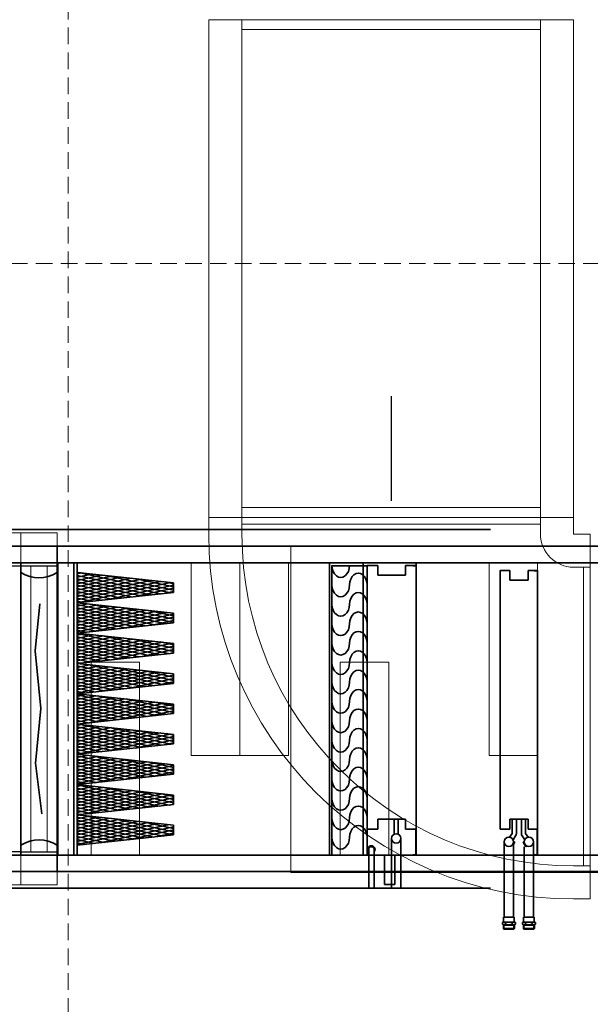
# Model space of a CAD drawing. Header units: millimetres. Extents: x -1465 to 393277, y -3788 to 454312.
# Tile 458 of 656: x 369326 to 371047, y 6766 to 9734. Entities that reach past the tile are written whole.
import ezdxf

# ---------------------------------------------------------------- set-up
doc = ezdxf.new("R2010")
doc.units = ezdxf.units.MM
doc.header["$XCLIPFRAME"] = 2
doc.linetypes.add('DASHED', pattern=[0.75, 0.5, -0.25])
doc.linetypes.add('Dashed2cust', pattern=[50, 25, -25])
for name, color, linetype in [('FLUID-N1', 8, 'Continuous'), ('FLUID-N1-150-ARRDU', 8, 'Continuous'), ('FLUID-N1-INS', 8, 'Continuous'), ('FLUID-W1', 8, 'Continuous'), ('FLUID-W1-INS', 8, 'Continuous'), ('Konstrukcja - Siatka mod', 8, 'Continuous'), ('kontury', 8, 'Continuous')]:
    doc.layers.add(name, color=color, linetype=linetype)
picture_1 = doc.add_image_def('image2.bmp', size_in_pixel=(2333, 386))

msp = doc.modelspace()

# ---------------------------------------------------------------- linework, layer by layer
at = {"color": 8, "linetype": 'Dashed2cust', "lineweight": 35, "ltscale": 100}
for p, q in [((375013.8, 8197.3), (369073.8, 8197.3)), ((375745.8, 8197.3), (369439.8, 8197.3)), ((375013.8, 7116.3), (369073.8, 7116.3)), ((375745.8, 7116.3), (369439.8, 7116.3))]:
    msp.add_line(p, q, dxfattribs=at)
at = {"color": 8, "linetype": 'Continuous', "lineweight": 35, "ltscale": 100}
for p, q in [((371663.8, 8147.3), (369073.8, 8147.3)), ((371663.8, 8147.3), (369439.8, 8147.3)), ((369439.8, 8097.3), (369439.8, 8147.3)), ((371663.8, 8097.3), (369075.8, 8097.3)), ((369439.8, 7216.3), (369439.8, 8097.3)), ((369441.8, 7216.3), (369441.8, 8097.3)), ((371663.8, 8097.3), (369441.8, 8097.3)), ((370260.2, 7216.3), (370260.2, 8097.2)), ((370361.8, 8097.2), (370260.2, 8097.2)), ((370373.8, 8088.3), (370267.8, 8088.3)), ((370267.8, 7216.3), (370267.8, 8088.3)), ((370361.8, 7216.3), (370361.8, 8097.2)), ((370521.8, 8097.2), (370361.8, 8097.2)), ((370361.8, 7216.3), (370361.8, 8097.2)), ((370373.8, 8089.3), (370406.6, 8089.3)), ((370373.8, 8039.3), (370373.8, 8089.3)), ((370373.8, 8088.3), (370373.8, 7216.3)), ((370406.6, 8059.3), (370406.6, 8089.3)), ((370489.1, 8089.3), (370489.1, 8059.3)), ((370489.1, 8089.3), (370521.8, 8089.3)), ((370521.8, 7216.3), (370521.8, 8097.2)), ((370521.8, 8089.3), (370521.8, 8039.3)), ((370774.8, 8039.3), (370774.8, 8074.3)), ((370774.8, 8074.3), (370803.8, 8074.3)), ((370803.8, 8044.3), (370803.8, 8074.3)), ((370858.8, 8074.3), (370858.8, 8044.3)), ((370858.8, 8074.3), (370887.8, 8074.3)), ((370887.8, 8074.3), (370887.8, 8039.3)), ((369439.8, 8067.3), (369441.8, 8067.3)), ((369499.8, 8063.3), (369514.2, 8066.4)), ((369499.8, 8053.6), (369543.9, 8063.2)), ((369499.8, 8043.9), (369573.6, 8060)), ((369751.1, 8003.7), (369499.8, 8058.9)), ((369499.8, 8034.1), (369603.2, 8056.9)), ((369499.8, 8024.4), (369632.9, 8053.7)), ((369499.8, 8014.7), (369662.5, 8050.5)), ((369721.5, 8000.5), (369499.8, 8049.2)), ((369499.8, 8005), (369692.2, 8047.3)), ((369499.8, 7995.3), (369721.9, 8044.1)), ((369780.8, 8006.9), (369505.2, 8067.4)), ((369789.8, 8014.6), (369591.9, 8058.1)), ((369789.8, 8024.3), (369678.5, 8048.7)), ((370489.1, 8059.3), (370406.6, 8059.3)), ((370858.8, 8044.3), (370803.8, 8044.3)), ((369499.8, 7985.6), (369751.5, 8040.9)), ((369691.8, 7997.3), (369499.8, 8039.5)), ((369662.1, 7994.1), (369499.8, 8029.7)), ((369632.5, 7990.9), (369499.8, 8020)), ((369506.4, 7977.3), (369781.2, 8037.7)), ((369593, 7986.6), (369789.8, 8029.9)), ((369679.7, 7996), (369789.8, 8020.2)), ((369789.8, 8034), (369765.2, 8039.4)), ((370373.8, 7329.3), (370373.8, 8039.3)), ((370521.8, 7329.3), (370521.8, 8039.3)), ((370774.8, 7329.3), (370774.8, 8039.3)), ((370887.8, 7329.3), (370887.8, 8039.3)), ((369602.8, 7987.7), (369499.8, 8010.3)), ((369573.2, 7984.5), (369499.8, 8000.6)), ((369543.5, 7981.3), (369499.8, 7990.9)), ((369766.3, 8005.3), (369789.8, 8010.5)), ((369513.8, 7978.1), (369499.8, 7981.2)), ((369499.8, 7975.9), (369502.1, 7976.4)), ((369499.8, 7966.2), (369531.7, 7973.2)), ((369763.3, 7913.6), (369499.8, 7971.5)), ((369499.8, 7956.5), (369561.4, 7970)), ((369499.8, 7946.8), (369591.1, 7966.8)), ((369499.8, 7937), (369620.7, 7963.6)), ((369733.6, 7910.4), (369499.8, 7961.8)), ((369499.8, 7927.3), (369650.4, 7960.4)), ((369499.8, 7917.6), (369680, 7957.2)), ((369499.8, 7907.9), (369709.7, 7954)), ((369789.8, 7917.5), (369540.7, 7972.2)), ((369789.8, 7927.2), (369627.4, 7962.9)), ((369789.8, 7936.9), (369714, 7953.6)), ((369704, 7907.2), (369499.8, 7952.1)), ((369499.8, 7898.2), (369739.4, 7950.8)), ((369499.8, 7888.5), (369769, 7947.6)), ((369674.3, 7904), (369499.8, 7942.4)), ((369644.6, 7900.8), (369499.8, 7932.7)), ((369615, 7897.6), (369499.8, 7922.9)), ((369557.5, 7891.5), (369789.8, 7942.5)), ((369644.2, 7900.8), (369789.8, 7932.8)), ((369730.8, 7910.1), (369789.8, 7923.1)), ((369585.3, 7894.5), (369499.8, 7913.2)), ((369555.6, 7891.3), (369499.8, 7903.5)), ((369526, 7888.1), (369499.8, 7893.8)), ((369775.4, 7823.6), (369499.8, 7884.1)), ((369499.8, 7878.8), (369519.6, 7883.1)), ((369499.8, 7869.1), (369549.2, 7879.9)), ((369499.8, 7859.4), (369578.9, 7876.7)), ((369745.8, 7820.4), (369499.8, 7874.4)), ((369499.8, 7849.7), (369608.6, 7873.5)), ((369499.8, 7840), (369638.2, 7870.4)), ((369499.8, 7830.2), (369667.9, 7867.2)), ((369716.1, 7817.2), (369499.8, 7864.7)), ((369499.8, 7820.5), (369697.6, 7864)), ((369789.8, 7830.1), (369576.2, 7877)), ((369789.8, 7839.8), (369662.9, 7867.7)), ((369499.8, 7810.8), (369727.2, 7860.8)), ((369499.8, 7801.1), (369756.9, 7857.6)), ((369686.4, 7814), (369499.8, 7855)), ((369656.8, 7810.8), (369499.8, 7845.3)), ((369627.1, 7807.6), (369499.8, 7835.6)), ((369522, 7796.3), (369786.5, 7854.4)), ((369608.7, 7805.6), (369789.8, 7845.4)), ((369695.3, 7814.9), (369789.8, 7835.7)), ((369789.8, 7849.5), (369749.5, 7858.4)), ((369597.5, 7804.4), (369499.8, 7825.8)), ((369567.8, 7801.2), (369499.8, 7816.1)), ((369538.1, 7798), (369499.8, 7806.4)), ((369782, 7824.3), (369789.8, 7826)), ((369508.5, 7794.8), (369499.8, 7796.7)), ((369499.8, 7791.4), (369507.4, 7793.1)), ((369499.8, 7781.7), (369537.1, 7789.9)), ((369757.9, 7730.3), (369499.8, 7787)), ((369499.8, 7772), (369566.8, 7786.7)), ((369499.8, 7762.3), (369596.4, 7783.5)), ((369499.8, 7752.6), (369626.1, 7780.3)), ((369728.3, 7727.1), (369499.8, 7777.3)), ((369499.8, 7742.9), (369655.7, 7777.1)), ((369787.6, 7733.5), (369525.1, 7791.2)), ((369789.8, 7742.7), (369611.7, 7781.8)), ((369499.8, 7733.1), (369685.4, 7773.9)), ((369499.8, 7723.4), (369715.1, 7770.7)), ((369698.6, 7723.9), (369499.8, 7767.6)), ((369499.8, 7713.7), (369744.7, 7767.5)), ((369499.8, 7704), (369774.4, 7764.3)), ((369668.9, 7720.7), (369499.8, 7757.9)), ((369639.3, 7717.5), (369499.8, 7748.2)), ((369573.2, 7710.4), (369789.8, 7758)), ((369659.8, 7719.7), (369789.8, 7748.3)), ((369789.8, 7752.4), (369698.4, 7772.5)), ((369789.8, 7762.1), (369785, 7763.2)), ((369609.6, 7714.3), (369499.8, 7738.5)), ((369580, 7711.2), (369499.8, 7728.8)), ((369550.3, 7708), (369499.8, 7719)), ((369746.5, 7729.1), (369789.8, 7738.6)), ((369520.6, 7704.8), (369499.8, 7709.3)), ((369499.8, 7694.3), (369524.9, 7699.8)), ((369770.1, 7640.3), (369499.8, 7699.6)), ((369499.8, 7684.6), (369554.6, 7696.6)), ((369499.8, 7674.9), (369584.3, 7693.4)), ((369499.8, 7665.2), (369613.9, 7690.2)), ((369740.4, 7637.1), (369499.8, 7689.9)), ((369499.8, 7655.5), (369643.6, 7687.1)), ((369789.8, 7645.6), (369560.6, 7696)), ((369789.8, 7655.3), (369647.2, 7686.7)), ((369499.8, 7645.8), (369673.3, 7683.9)), ((369499.8, 7636.1), (369702.9, 7680.7)), ((369710.8, 7633.9), (369499.8, 7680.2)), ((369499.8, 7626.3), (369732.6, 7677.5)), ((369499.8, 7616.6), (369762.2, 7674.3)), ((369681.1, 7630.7), (369499.8, 7670.5)), ((369651.4, 7627.5), (369499.8, 7660.8)), ((369537.7, 7615.2), (369789.8, 7670.6)), ((369624.3, 7624.6), (369789.8, 7660.9)), ((369789.8, 7665), (369733.8, 7677.3)), ((369621.8, 7624.3), (369499.8, 7651.1)), ((369592.1, 7621.1), (369499.8, 7641.4)), ((369562.4, 7617.9), (369499.8, 7631.7)), ((369711, 7633.9), (369789.8, 7651.2)), ((369532.8, 7614.7), (369499.8, 7621.9)), ((369503.1, 7611.5), (369499.8, 7612.2)), ((369499.8, 7606.9), (369512.8, 7609.8)), ((369499.8, 7597.2), (369542.5, 7606.6)), ((369499.8, 7587.5), (369572.1, 7603.4)), ((369752.6, 7547), (369499.8, 7602.5)), ((369499.8, 7577.8), (369601.8, 7600.2)), ((369499.8, 7568.1), (369631.4, 7597)), ((369782.2, 7550.2), (369509.4, 7610.1)), ((369789.8, 7558.2), (369596.1, 7600.8)), ((369499.8, 7558.4), (369661.1, 7593.8)), ((369722.9, 7543.8), (369499.8, 7592.8)), ((369499.8, 7548.7), (369690.8, 7590.6)), ((369499.8, 7539), (369720.4, 7587.4)), ((369499.8, 7529.2), (369750.1, 7584.2)), ((369693.2, 7540.6), (369499.8, 7583.1)), ((369663.6, 7537.4), (369499.8, 7573.4)), ((369502.2, 7520.1), (369779.8, 7581)), ((369588.8, 7529.4), (369789.8, 7573.5)), ((369789.8, 7567.9), (369682.7, 7591.5)), ((369789.8, 7577.7), (369769.3, 7582.2)), ((369633.9, 7534.2), (369499.8, 7563.7)), ((369604.3, 7531), (369499.8, 7554)), ((369574.6, 7527.8), (369499.8, 7544.3)), ((369675.5, 7538.7), (369789.8, 7563.8)), ((369762.1, 7548), (369789.8, 7554.1)), ((369544.9, 7524.7), (369499.8, 7534.6)), ((369515.3, 7521.5), (369499.8, 7524.9)), ((369499.8, 7519.5), (369500.6, 7519.7)), ((369499.8, 7509.8), (369530.3, 7516.5)), ((369764.7, 7456.9), (369499.8, 7515.1)), ((369499.8, 7500.1), (369560, 7513.3)), ((369499.8, 7490.4), (369589.6, 7510.1)), ((369789.8, 7461.1), (369544.9, 7515)), ((369499.8, 7480.7), (369619.3, 7506.9)), ((369735.1, 7453.8), (369499.8, 7505.4)), ((369499.8, 7471), (369649, 7503.8)), ((369499.8, 7461.3), (369678.6, 7500.6)), ((369499.8, 7451.6), (369708.3, 7497.4)), ((369705.4, 7450.6), (369499.8, 7495.7)), ((369499.8, 7441.9), (369737.9, 7494.2)), ((369499.8, 7432.2), (369767.6, 7491)), ((369675.7, 7447.4), (369499.8, 7486)), ((369553.3, 7434.2), (369789.8, 7486.2)), ((369789.8, 7470.8), (369631.6, 7505.6)), ((369789.8, 7480.6), (369718.2, 7496.3)), ((369646.1, 7444.2), (369499.8, 7476.3)), ((369616.4, 7441), (369499.8, 7466.6)), ((369586.7, 7437.8), (369499.8, 7456.9)), ((369640, 7443.5), (369789.8, 7476.4)), ((369726.6, 7452.8), (369789.8, 7466.7)), ((369557.1, 7434.6), (369499.8, 7447.2)), ((369527.4, 7431.4), (369499.8, 7437.5)), ((369776.9, 7366.9), (369499.8, 7427.8)), ((369499.8, 7422.4), (369518.2, 7426.5)), ((369499.8, 7412.7), (369547.8, 7423.3)), ((369499.8, 7403), (369577.5, 7420.1)), ((369789.8, 7373.8), (369580.4, 7419.8)), ((369747.2, 7363.7), (369499.8, 7418)), ((369499.8, 7393.3), (369607.1, 7416.9)), ((369499.8, 7383.6), (369636.8, 7413.7)), ((369499.8, 7373.9), (369666.5, 7410.5)), ((369717.5, 7360.5), (369499.8, 7408.3)), ((369499.8, 7364.2), (369696.1, 7407.3)), ((369499.8, 7354.5), (369725.8, 7404.1)), ((369499.8, 7344.8), (369755.5, 7400.9)), ((369687.9, 7357.3), (369499.8, 7398.6)), ((369658.2, 7354.1), (369499.8, 7388.9)), ((369517.8, 7339), (369785.1, 7397.7)), ((369604.5, 7348.3), (369789.8, 7389.1)), ((369789.8, 7383.5), (369667, 7410.4)), ((369789.8, 7393.2), (369753.7, 7401.1)), ((369628.6, 7350.9), (369499.8, 7379.2)), ((369598.9, 7347.7), (369499.8, 7369.5)), ((369569.2, 7344.5), (369499.8, 7359.8)), ((369691.1, 7357.7), (369789.8, 7379.4)), ((369777.8, 7367), (369789.8, 7369.6)), ((369539.6, 7341.4), (369499.8, 7350.1)), ((369509.9, 7338.2), (369499.8, 7340.4)), ((369499.8, 7335.1), (369506, 7336.4)), ((369499.8, 7325.3), (369535.7, 7333.2)), ((369759.4, 7273.6), (369499.8, 7330.7)), ((369499.8, 7315.6), (369565.3, 7330)), ((369789, 7276.8), (369529.3, 7333.9)), ((369499.8, 7305.9), (369595, 7326.8)), ((369499.8, 7296.2), (369624.7, 7323.6)), ((369729.7, 7270.5), (369499.8, 7321)), ((369499.8, 7286.5), (369654.3, 7320.4)), ((369499.8, 7276.8), (369684, 7317.3)), ((369499.8, 7267.1), (369713.6, 7314.1)), ((369700, 7267.3), (369499.8, 7311.2)), ((369499.8, 7257.4), (369743.3, 7310.9)), ((369499.8, 7247.7), (369773, 7307.7)), ((369670.4, 7264.1), (369499.8, 7301.5)), ((369569, 7253.2), (369789.8, 7301.7)), ((369789.8, 7286.4), (369615.9, 7324.6)), ((369789.8, 7296.1), (369702.5, 7315.3)), ((369789.8, 7305.8), (369789.2, 7305.9)), ((370373.8, 7329.3), (370373.8, 7294.3)), ((370406.6, 7324.3), (370406.6, 7294.3)), ((370489.1, 7324.3), (370406.6, 7324.3)), ((370467.9, 7324.3), (370455.2, 7324.3)), ((370455.2, 7278.8), (370455.2, 7324.3)), ((370455.2, 7281.9), (370455.2, 7324.3)), ((370467.9, 7324.3), (370455.2, 7324.3)), ((370467.9, 7278.8), (370467.9, 7324.3)), ((370467.9, 7281.4), (370467.9, 7324.3)), ((370489.1, 7294.3), (370489.1, 7324.3)), ((370521.8, 7329.3), (370521.8, 7216.3)), ((370774.8, 7329.3), (370774.8, 7294.3)), ((370858.8, 7324.3), (370803.8, 7324.3)), ((370803.8, 7324.3), (370803.8, 7294.3)), ((370811.2, 7281.4), (370811.2, 7324.3)), ((370823.9, 7281.9), (370823.9, 7324.3)), ((370838.7, 7281.9), (370838.7, 7324.3)), ((370851.4, 7281.4), (370851.4, 7324.3)), ((370858.8, 7294.3), (370858.8, 7324.3)), ((370887.8, 7329.3), (370887.8, 7216.3)), ((369640.7, 7260.9), (369499.8, 7291.8)), ((369611, 7257.7), (369499.8, 7282.1)), ((369581.4, 7254.5), (369499.8, 7272.4)), ((369655.6, 7262.5), (369789.8, 7292)), ((369742.3, 7271.8), (369789.8, 7282.3)), ((370406.6, 7294.3), (370373.8, 7294.3)), ((370521.8, 7294.3), (370489.1, 7294.3)), ((370520.8, 7294.3), (370520.8, 7217.3)), ((370803.8, 7294.3), (370774.8, 7294.3)), ((370803.2, 7269.9), (370811.2, 7281.4)), ((370813.6, 7262.6), (370821.4, 7273.7)), ((370849.1, 7262.6), (370841.3, 7273.7)), ((370859.5, 7269.9), (370851.4, 7281.4)), ((370887.8, 7294.3), (370858.8, 7294.3)), ((370886.8, 7294.3), (370886.8, 7217.3)), ((369439.8, 7246.3), (369441.8, 7246.3)), ((369551.7, 7251.3), (369499.8, 7262.7)), ((369522.1, 7248.1), (369499.8, 7253)), ((370447.6, 7266.3), (370447.6, 7116.3)), ((370475.6, 7116.3), (370475.6, 7266.3)), ((370787.2, 7256.1), (370787.2, 7029.3)), ((370815.2, 7256.1), (370815.2, 7029.3)), ((370815.2, 7252.3), (370817.3, 7256)), ((370815.2, 7249.3), (370818.6, 7255.2)), ((370818.6, 7255.2), (370817.3, 7256)), ((370844, 7255.2), (370845.3, 7256)), ((370852, 7241.4), (370844, 7255.2)), ((370853.3, 7242.1), (370845.3, 7256)), ((370847.5, 7257.3), (370847.3, 7254.6)), ((370847.5, 7241), (370847.5, 7029.3)), ((370852, 7241.4), (370853.3, 7242.1)), ((370875.5, 7256.1), (370875.5, 7029.3)), ((371663.8, 7216.3), (369075.8, 7216.3)), ((369439.8, 7216.3), (369439.8, 7166.3)), ((371663.8, 7216.3), (369441.8, 7216.3)), ((370260.2, 7216.3), (370361.8, 7216.3)), ((370373.8, 7216.3), (370267.8, 7216.3)), ((370361.8, 7216.3), (370441.7, 7216.3)), ((370378.6, 7233.4), (370378.6, 7116.3)), ((370394.6, 7233.4), (370394.6, 7116.3)), ((370425.8, 7216.3), (370425.8, 7127.8)), ((370441.9, 7216.3), (370521.8, 7216.3)), ((370457.8, 7216.3), (370457.8, 7127.8)), ((370511.8, 7217.3), (370511.8, 7216.3)), ((370520.8, 7217.3), (370511.8, 7217.3)), ((370521.8, 7216.3), (370511.8, 7216.3)), ((370886.8, 7217.3), (370877.8, 7217.3)), ((370877.8, 7217.3), (370877.8, 7216.3)), ((370887.8, 7216.3), (370877.8, 7216.3)), ((371663.8, 7166.3), (369073.8, 7166.3)), ((371663.8, 7166.3), (369439.8, 7166.3)), ((370425.8, 7127.8), (370457.8, 7127.8)), ((370426.3, 7127.3), (370425.8, 7127.8)), ((370426.3, 7127.3), (370457.3, 7127.3)), ((370457.8, 7127.8), (370457.3, 7127.3)), ((370378.6, 7116.3), (370394.6, 7116.3)), ((370447.6, 7116.3), (370475.6, 7116.3)), ((370781.6, 7013.2), (370781.6, 7007.5)), ((370784.7, 7004.8), (370786.2, 7006.3)), ((370784.7, 7004.8), (370784.7, 6994.8)), ((370784.7, 7004.8), (370817.7, 7004.8)), ((370785.2, 7029.3), (370785.2, 7014.3)), ((370801.2, 7029.3), (370785.2, 7029.3)), ((370817.2, 7014.3), (370785.2, 7014.3)), ((370786.2, 7006.3), (370786.2, 6993.3)), ((370801.2, 7006.3), (370786.2, 7006.3)), ((370791.4, 7013.2), (370791.4, 7007.5)), ((370801.2, 7029.3), (370817.2, 7029.3)), ((370801.2, 7006.3), (370816.2, 7006.3)), ((370811, 7013.2), (370811, 7007.5)), ((370811, 7013.2), (370811, 7007.5)), ((370816.2, 7006.3), (370816.2, 6993.3)), ((370817.7, 7004.8), (370816.2, 7006.3)), ((370816.2, 7006.3), (370816.2, 6993.3)), ((370817.7, 7004.8), (370816.2, 7006.3)), ((370817.2, 7029.3), (370817.2, 7014.3)), ((370817.2, 7029.3), (370817.2, 7014.3)), ((370817.7, 7004.8), (370817.7, 6994.8)), ((370817.7, 7004.8), (370817.7, 6994.8)), ((370820.8, 7007.5), (370820.8, 7013.2)), ((370820.8, 7007.5), (370820.8, 7013.2)), ((370841.8, 7007.5), (370841.8, 7013.2)), ((370845, 7004.8), (370846.5, 7006.3)), ((370878, 7004.8), (370845, 7004.8)), ((370845, 7004.8), (370845, 6994.8)), ((370845.5, 7029.3), (370845.5, 7014.3)), ((370861.5, 7029.3), (370845.5, 7029.3)), ((370845.5, 7014.3), (370877.5, 7014.3)), ((370861.5, 7006.3), (370846.5, 7006.3)), ((370846.5, 7006.3), (370846.5, 6993.3)), ((370851.6, 7013.2), (370851.6, 7007.5)), ((370861.5, 7029.3), (370877.5, 7029.3)), ((370861.5, 7006.3), (370876.5, 7006.3)), ((370871.3, 7013.2), (370871.3, 7007.5)), ((370878, 7004.8), (370876.5, 7006.3)), ((370876.5, 7006.3), (370876.5, 6993.3)), ((370877.5, 7029.3), (370877.5, 7014.3)), ((370878, 7004.8), (370878, 6994.8)), ((370881.1, 7013.2), (370881.1, 7007.5)), ((370784.7, 6994.8), (370786.2, 6993.3)), ((370784.7, 6994.8), (370817.7, 6994.8)), ((370801.2, 6993.3), (370786.2, 6993.3)), ((370801.2, 6993.3), (370816.2, 6993.3)), ((370817.7, 6994.8), (370816.2, 6993.3)), ((370817.7, 6994.8), (370816.2, 6993.3)), ((370878, 6994.8), (370845, 6994.8)), ((370845, 6994.8), (370846.5, 6993.3)), ((370861.5, 6993.3), (370846.5, 6993.3)), ((370861.5, 6993.3), (370876.5, 6993.3)), ((370878, 6994.8), (370876.5, 6993.3))]:
    msp.add_line(p, q, dxfattribs=at)
at = {"color": 8, "linetype": 'DASHED', "lineweight": 35, "ltscale": 100}
for p, q in [((370511.8, 8089.3), (370511.8, 8088.1)), ((370511.8, 8088.1), (370521.8, 8088.1)), ((370877.8, 8074.3), (370877.8, 8073.1)), ((370877.8, 8073.1), (370887.8, 8073.1))]:
    msp.add_line(p, q, dxfattribs=at)
at = {"color": 8, "linetype": 'Continuous', "lineweight": 35, "ltscale": 100, "flags": 128}
msp.add_lwpolyline([(369073.8, 8147.3), (375745.8, 8147.3), (375745.8, 7166.3), (369073.8, 7166.3)], close=True, dxfattribs=at)
for points in [[(369338.4, 7216.3), (369329.8, 7216.3), (369329.8, 8097.3), (369338.4, 8097.3)], [(369431.2, 7216.3), (369439.8, 7216.3), (369439.8, 8097.3), (369431.2, 8097.3)], [(369387, 7973.7), (369373.4, 7831.4), (369390.1, 7658.1), (369374.4, 7493.1), (369393.3, 7340.5)]]:
    msp.add_lwpolyline(points, dxfattribs=at)
at = {"color": 8, "linetype": 'Continuous', "lineweight": 35, "ltscale": 100}
for centre in [(370461.6, 7266.3), (370801.2, 7256.1), (370861.5, 7256.1)]:
    msp.add_circle(centre, 14, dxfattribs=at)
for centre, radius, start, end in [((370809.6, 7281.9), 14.3, 325, 0), ((370853, 7281.9), 14.3, 180, 215), ((370386.6, 7233.4), 11, 316.6582, 223.3418), ((370386.6, 7233.4), 10, 323.1301, 216.8699), ((370386.6, 7233.4), 8, 0, 180), ((370814.2, 7258.3), 3.92, 283.8252, 323.3904), ((370848.5, 7258.3), 3.92, 216.6096, 256.1748), ((370856.9, 7243.7), 3.92, 163.8252, 203.3904), ((370786.5, 7003.7), 10.7, 62.6094, 117.3906), ((370786.5, 7017), 10.7, 242.6094, 297.3906), ((370801.2, 6973.5), 40.9, 76.1063, 103.8937), ((370801.2, 7047.2), 40.9, 256.1063, 283.8937), ((370815.9, 7003.7), 10.7, 62.6094, 117.3906), ((370815.9, 7003.7), 10.7, 62.6094, 117.3906), ((370815.9, 7017), 10.7, 242.6094, 297.3906), ((370815.9, 7017), 10.7, 242.6094, 297.3906), ((370846.7, 7003.7), 10.7, 62.6094, 117.3906), ((370846.7, 7017), 10.7, 242.6094, 297.3906), ((370861.5, 6973.5), 40.9, 76.1063, 103.8937), ((370861.5, 7047.2), 40.9, 256.1063, 283.8937), ((370876.2, 7003.7), 10.7, 62.6094, 117.3906), ((370876.2, 7017), 10.7, 242.6094, 297.3906)]:
    msp.add_arc(centre, radius, start, end, dxfattribs=at)
for centre, major_axis, ratio, start_param, end_param in [((370294.3, 8088.7), (0, 35.7), 0.741747, 1.570796, 4.712389), ((369384.7, 8433.7), (0, -381.9), 0.507675, 5.996277, 6.570093), ((370347.3, 8030.2), (0, 35.7), 0.741747, 4.712389, 7.853982), ((370294.3, 8030.2), (0, 35.7), 0.741747, 1.570796, 4.712389), ((370347.3, 7971.7), (0, 35.7), 0.741747, 4.712389, 7.853982), ((370294.3, 7971.7), (0, 35.7), 0.741747, 1.570796, 4.712389), ((370347.3, 7913.2), (0, 35.7), 0.741747, 4.712389, 7.853982), ((370294.3, 7913.2), (0, 35.7), 0.741747, 1.570796, 4.712389), ((370347.3, 7854.7), (0, 35.7), 0.741747, 4.712389, 7.853982), ((370294.3, 7854.7), (0, 35.7), 0.741747, 1.570796, 4.712389), ((370347.3, 7796.2), (0, 35.7), 0.741747, 4.712389, 7.853982), ((370294.3, 7796.2), (0, 35.7), 0.741747, 1.570796, 4.712389), ((370347.3, 7737.7), (0, 35.7), 0.741747, 4.712389, 7.853982), ((370294.3, 7737.7), (0, 35.7), 0.741747, 1.570796, 4.712389), ((370347.3, 7679.2), (0, 35.7), 0.741747, 4.712389, 7.853982), ((370294.3, 7679.2), (0, 35.7), 0.741747, 1.570796, 4.712389), ((370347.3, 7620.7), (0, 35.7), 0.741747, 4.712389, 7.853982), ((370294.3, 7620.7), (0, 35.7), 0.741747, 1.570796, 4.712389), ((370347.3, 7562.2), (0, 35.7), 0.741747, 4.712389, 7.853982), ((370294.3, 7562.2), (0, 35.7), 0.741747, 1.570796, 4.712389), ((370347.3, 7503.7), (0, 35.7), 0.741747, 4.712389, 7.853982), ((370294.3, 7503.7), (0, 35.7), 0.741747, 1.570796, 4.712389), ((370347.3, 7445.2), (0, 35.7), 0.741747, 4.712389, 7.853982), ((370294.3, 7445.2), (0, 35.7), 0.741747, 1.570796, 4.712389), ((370347.3, 7386.8), (0, 35.7), 0.741747, 4.712389, 7.853982), ((370294.3, 7386.8), (0, 35.7), 0.741747, 1.570796, 4.712389), ((370347.3, 7328.3), (0, 35.7), 0.741747, 4.712389, 7.853982), ((370294.3, 7328.3), (0, 35.7), 0.741747, 1.570796, 4.712389), ((370347.3, 7269.8), (0, 35.7), 0.741747, 4.712389, 7.853982), ((369385, 6880), (0, -381.9), 0.507675, 2.854685, 3.428501), ((370294.3, 7269.8), (0, 35.7), 0.741747, 1.570796, 4.712389)]:
    msp.add_ellipse(centre, major_axis=major_axis, ratio=ratio, start_param=start_param, end_param=end_param, dxfattribs=at)
at = {"layer": 'FLUID-N1', "color": 8, "linetype": 'Continuous', "lineweight": 13, "ltscale": 100}
for p, q in [((369996.4, 9733.8), (369996.4, 8233.8)), ((370896.4, 8233.8), (370896.4, 9733.8)), ((369996.4, 8233.8), (369996.4, 8183.8)), ((370896.4, 8183.8), (370896.4, 8233.8)), ((371046.4, 8083.8), (370996.4, 8083.8)), ((370996.4, 7183.8), (371046.4, 7183.8))]:
    msp.add_line(p, q, dxfattribs=at)
at = {"layer": 'FLUID-N1', "color": 8, "linetype": 'Continuous', "lineweight": 18, "ltscale": 100}
for p, q in [((369996.4, 9703.8), (370896.4, 9703.8)), ((369996.4, 8263.8), (370896.4, 8263.8)), ((369996.4, 8213.8), (370896.4, 8213.8)), ((371026.4, 7183.8), (371026.4, 8083.8))]:
    msp.add_line(p, q, dxfattribs=at)
at = {"layer": 'FLUID-N1', "color": 8, "linetype": 'Continuous', "lineweight": 13, "ltscale": 100}
for radius in [1000, 1000, 100, 100]:
    msp.add_arc((370996.4, 8183.8), radius, 180, 270, dxfattribs=at)
at = {"layer": 'FLUID-N1-150-ARRDU', "color": 8, "linetype": 'Continuous', "lineweight": 25, "ltscale": 100, "flags": 128}
msp.add_lwpolyline([(370446.4, 8598.8), (370446.4, 8283.8)], dxfattribs=at)
at = {"layer": 'FLUID-N1-INS', "color": 8, "linetype": 'Continuous', "lineweight": 13, "ltscale": 100}
for p, q in [((370996.4, 9733.8), (369896.4, 9733.8)), ((369896.4, 8233.8), (369896.4, 9733.8)), ((370996.4, 9733.8), (370996.4, 8233.8)), ((370996.4, 8233.8), (369896.4, 8233.8)), ((369896.5, 8233.8), (369896.5, 8183.8)), ((370996.3, 8183.8), (370996.3, 8233.8)), ((371046.4, 8183.7), (370996.4, 8183.7)), ((371046.4, 7083.9), (371046.4, 8183.7)), ((370996.4, 7083.9), (371046.4, 7083.9))]:
    msp.add_line(p, q, dxfattribs=at)
for radius in [1099.9, 0.1]:
    msp.add_arc((370996.4, 8183.8), radius, 180, 270, dxfattribs=at)
at = {"layer": 'FLUID-W1', "color": 8, "linetype": 'Continuous', "lineweight": 25, "ltscale": 100}
for p, q in [((369299.8, 8087.4), (369329.8, 8087.4)), ((369329.8, 8087.4), (369439.8, 8087.4)), ((369329.8, 7226.4), (369299.8, 7226.4)), ((369329.8, 7226.4), (369439.8, 7226.4))]:
    msp.add_line(p, q, dxfattribs=at)
at = {"layer": 'FLUID-W1', "color": 8, "linetype": 'Continuous', "lineweight": 18, "ltscale": 100}
for p, q in [((369359.8, 8087.4), (369359.8, 7226.4)), ((369409.8, 8087.4), (369409.8, 7226.4))]:
    msp.add_line(p, q, dxfattribs=at)
at = {"layer": 'FLUID-W1-INS', "color": 8, "linetype": 'Continuous', "lineweight": 13, "ltscale": 100}
for p, q in [((369329.8, 8187.4), (369299.8, 8187.4)), ((369329.8, 8187.4), (369439.8, 8187.4)), ((369329.8, 8187.4), (369329.8, 7126.4)), ((369329.8, 7126.4), (369329.8, 8187.4)), ((369439.8, 8187.4), (369439.8, 7126.4)), ((369299.8, 7126.4), (369329.8, 7126.4)), ((369439.8, 7126.4), (369329.8, 7126.4))]:
    msp.add_line(p, q, dxfattribs=at)
at = {"layer": 'Konstrukcja - Siatka mod', "color": 8, "linetype": 'DASHED', "lineweight": 13, "ltscale": 100}
for p, q in [((369472.9, 19684.8), (369472.9, 2720)), ((349125.3, 8998.9), (378569.9, 8998.9))]:
    msp.add_line(p, q, dxfattribs=at)
at = {"layer": 'kontury', "color": 8, "linetype": 'Continuous', "lineweight": 35, "ltscale": 100}
for p, q in [((369489.8, 7216.3), (369489.8, 8097.3)), ((369499.8, 8097.3), (369489.8, 8097.3)), ((369489.8, 8097.3), (369489.8, 7216.3)), ((369499.8, 7216.3), (369499.8, 8097.3)), ((369499.8, 7976.6), (369499.8, 8068)), ((369499.8, 8068), (369789.8, 8036.8)), ((369789.8, 8036.8), (369789.8, 8007.8)), ((369789.8, 8007.8), (369499.8, 7976.6)), ((369499.8, 7885.3), (369499.8, 7976.6)), ((369499.8, 7976.6), (369789.8, 7945.4)), ((369789.8, 7945.4), (369789.8, 7916.5)), ((369789.8, 7916.5), (369499.8, 7885.3)), ((369499.8, 7793.9), (369499.8, 7885.3)), ((369499.8, 7885.3), (369789.8, 7854)), ((369789.8, 7854), (369789.8, 7825.1)), ((369789.8, 7825.1), (369499.8, 7793.9)), ((369499.8, 7702.5), (369499.8, 7793.9)), ((369499.8, 7793.9), (369789.8, 7762.7)), ((369789.8, 7762.7), (369789.8, 7733.7)), ((369789.8, 7733.7), (369499.8, 7702.5)), ((369499.8, 7611.2), (369499.8, 7702.5)), ((369499.8, 7702.5), (369789.8, 7671.3)), ((369789.8, 7671.3), (369789.8, 7642.4)), ((369789.8, 7642.4), (369499.8, 7611.2)), ((369499.8, 7519.8), (369499.8, 7611.2)), ((369499.8, 7611.2), (369789.8, 7580)), ((369789.8, 7580), (369789.8, 7551)), ((369789.8, 7551), (369499.8, 7519.8)), ((369499.8, 7428.4), (369499.8, 7519.8)), ((369499.8, 7519.8), (369789.8, 7488.6)), ((369789.8, 7488.6), (369789.8, 7459.7)), ((369789.8, 7459.7), (369499.8, 7428.4)), ((369499.8, 7337.1), (369499.8, 7428.4)), ((369499.8, 7428.4), (369789.8, 7397.2)), ((369789.8, 7397.2), (369789.8, 7368.3)), ((369789.8, 7368.3), (369499.8, 7337.1)), ((369499.8, 7245.7), (369499.8, 7337.1)), ((369499.8, 7337.1), (369789.8, 7305.9)), ((369789.8, 7305.9), (369789.8, 7276.9)), ((369789.8, 7276.9), (369499.8, 7245.7)), ((369489.8, 7216.3), (369499.8, 7216.3))]:
    msp.add_line(p, q, dxfattribs=at)
at = {"layer": 'kontury', "color": 8, "linetype": 'Continuous', "lineweight": 13, "ltscale": 100, "flags": 128}
for points in [[(369990.2, 8097.3), (369843.8, 8097.3), (369843.8, 7516.3), (369990.2, 7516.3)], [(369990.5, 8097.3), (370136.8, 8097.3), (370136.8, 7516.3), (369990.5, 7516.3)], [(370887.8, 8097.3), (370741.5, 8097.3), (370741.5, 7516.3), (370887.8, 7516.3)], [(369541.6, 7797.3), (369687.9, 7797.3), (369687.9, 7216.3), (369541.6, 7216.3)], [(370439.1, 7797.3), (370292.8, 7797.3), (370292.8, 7216.3), (370439.1, 7216.3)]]:
    msp.add_lwpolyline(points, close=True, dxfattribs=at)

# ---------------------------------------------------------------- pictures from other files: only their frames are drawn
at = {"color": 8, "lineweight": 13}
image = msp.add_image(picture_1, insert=(370143.6, 7164.1), size_in_units=(5943.4, 983.7), dxfattribs=at)
image.set_boundary_path([(-0.5, -0.5), (2332.5, 385.5)])

doc.saveas('drawing.dxf')
